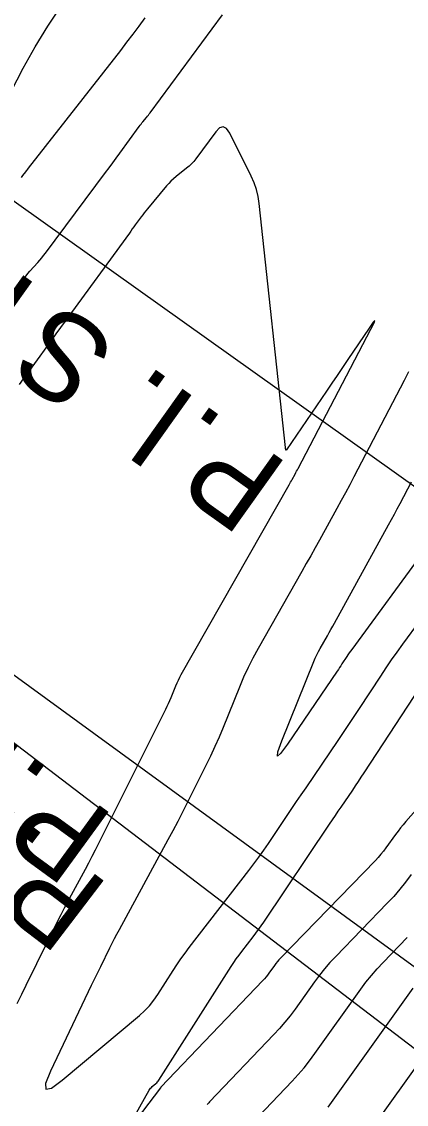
# Model space of a CAD drawing. Extents: x 658976 to 668726, y 639543 to 647196.
# Drawn here: x 662283.1 to 662318.2, y 643255.9 to 643354.6 of the extents above; entities that cross this region are included whole.
import ezdxf

# ---------------------------------------------------------------- set-up
doc = ezdxf.new("R2010")
doc.units = 0
for name, color, linetype in [('Ex_Major Contours', 7, 'Continuous'), ('Ex_Minor Contours', 7, 'Continuous'), ('R_Ramp 15 Degree_Min Ls', 7, 'Continuous'), ('R_Ramp 20 Degree Des Ls', 7, 'Continuous'), ('R_Ramp 20 Degree Des Ls Annot', 7, 'Continuous'), ('R_Ramp 20 Degree Existing Ramp', 7, 'Continuous'), ('R_Ramp 20 Degree_Min Ls', 7, 'Continuous')]:
    doc.layers.add(name, color=color, linetype=linetype)

msp = doc.modelspace()

# ---------------------------------------------------------------- linework, layer by layer
at = {"layer": 'Ex_Major Contours'}
msp.add_lwpolyline([(662313.616, 643251.676), (662322.842, 643264.539)], dxfattribs=at)
at = {"layer": 'Ex_Minor Contours'}
for points in [[(662278.362, 643340.953), (662283.243, 643350.349), (662283.768, 643351.327), (662284.316, 643352.292), (662284.889, 643353.243), (662285.486, 643354.179), (662288.426, 643358.663)], [(662276.675, 643322.61), (662283.15, 643330.989), (662283.318, 643331.203), (662283.49, 643331.413), (662283.666, 643331.62), (662283.845, 643331.824), (662284.572, 643332.632), (662284.752, 643332.836), (662284.926, 643333.044), (662285.096, 643333.256), (662285.261, 643333.472), (662290.743, 643340.824), (662291.07, 643341.264), (662291.396, 643341.705), (662291.72, 643342.148), (662292.043, 643342.591), (662293.819, 643345.04), (662293.898, 643345.146), (662293.978, 643345.252), (662294.061, 643345.355), (662294.145, 643345.458), (662294.484, 643345.865), (662294.569, 643345.967), (662294.651, 643346.07), (662294.732, 643346.175), (662294.812, 643346.281), (662301.411, 643355.208)], [(662294.322, 643354.939), (662293.774, 643354.189), (662293.219, 643353.445), (662292.657, 643352.706), (662292.089, 643351.972), (662283.692, 643341.23), (662283.626, 643341.146), (662283.561, 643341.061), (662283.497, 643340.976), (662283.433, 643340.891), (662283.177, 643340.548), (662283.113, 643340.464), (662283.046, 643340.38)], [(662282.685, 643265.049), (662283.096, 643265.892), (662283.51, 643266.734), (662286.395, 643272.576), (662286.694, 643273.173), (662286.998, 643273.767), (662287.309, 643274.358), (662287.625, 643274.946), (662288.9, 643277.292), (662289.217, 643277.88), (662289.528, 643278.471), (662289.834, 643279.064), (662290.135, 643279.66), (662296.245, 643291.903), (662296.371, 643292.162), (662296.491, 643292.423), (662296.607, 643292.686), (662296.718, 643292.952), (662297.149, 643294.019), (662297.261, 643294.283), (662297.382, 643294.544), (662297.511, 643294.8), (662297.649, 643295.053), (662307.471, 643312.341), (662307.542, 643312.465), (662307.611, 643312.589), (662307.681, 643312.713), (662307.75, 643312.838), (662308.025, 643313.337), (662308.093, 643313.462), (662308.161, 643313.587), (662308.228, 643313.713), (662308.294, 643313.839), (662314.931, 643326.546), (662315.222, 643327.128), (662315.292, 643327.339), (662315.14, 643327.177), (662314.768, 643326.644), (662312.836, 643323.766), (662312.352, 643323.047), (662311.866, 643322.33), (662311.379, 643321.613), (662310.889, 643320.898), (662307.224, 643315.555), (662307.213, 643315.54), (662307.195, 643315.514), (662307.191, 643315.511), (662307.189, 643315.51), (662307.188, 643315.512), (662307.187, 643315.517), (662307.186, 643315.543), (662307.186, 643315.549), (662307.185, 643315.555), (662307.184, 643315.562), (662307.182, 643315.568), (662307.154, 643315.669), (662307.149, 643315.688), (662307.145, 643315.707), (662307.142, 643315.727), (662307.139, 643315.746), (662304.757, 643338.007), (662304.659, 643338.656), (662304.504, 643339.289), (662304.293, 643339.905), (662304.026, 643340.505), (662302.063, 643344.436), (662301.778, 643344.853), (662301.471, 643345.011), (662301.141, 643344.909), (662300.788, 643344.547), (662298.97, 643342.088), (662298.781, 643341.849), (662298.577, 643341.624), (662298.359, 643341.413), (662298.126, 643341.216), (662297.166, 643340.456), (662296.932, 643340.26), (662296.708, 643340.054), (662296.496, 643339.836), (662296.294, 643339.606), (662294.556, 643337.525), (662294.41, 643337.348), (662294.268, 643337.168), (662294.128, 643336.985), (662293.992, 643336.801), (662293.452, 643336.057), (662293.317, 643335.871), (662293.182, 643335.685), (662293.047, 643335.499), (662292.912, 643335.313), (662287.062, 643327.282), (662286.641, 643326.704), (662286.22, 643326.125), (662285.799, 643325.547), (662285.378, 643324.968), (662283.61, 643322.537), (662283.233, 643322.016), (662282.856, 643321.495)], [(662318.372, 643322.644), (662317.965, 643321.86), (662313.38, 643313.082), (662312.998, 643312.355), (662312.612, 643311.631), (662312.222, 643310.909), (662311.828, 643310.189), (662310.243, 643307.313), (662309.846, 643306.595), (662309.446, 643305.878), (662309.044, 643305.162), (662308.64, 643304.448), (662304.64, 643297.409), (662304.172, 643296.551), (662303.733, 643295.68), (662303.322, 643294.795), (662302.941, 643293.895), (662301.455, 643290.221), (662301.089, 643289.342), (662300.707, 643288.472), (662300.307, 643287.609), (662299.891, 643286.753), (662298.191, 643283.347), (662297.762, 643282.498), (662297.326, 643281.652), (662296.883, 643280.81), (662296.432, 643279.972), (662291.969, 643271.764), (662291.746, 643271.349), (662291.527, 643270.932), (662291.312, 643270.512), (662291.101, 643270.091), (662290.266, 643268.4), (662290.058, 643267.977), (662289.852, 643267.554), (662289.647, 643267.129), (662289.443, 643266.704), (662285.723, 643258.892), (662285.274, 643257.756), (662285.304, 643257.239), (662285.812, 643257.34), (662286.799, 643258.058), (662293.827, 643263.948), (662294.303, 643264.379), (662294.742, 643264.842), (662295.145, 643265.338), (662295.51, 643265.867), (662296.896, 643268.046), (662297.249, 643268.587), (662297.613, 643269.119), (662297.99, 643269.643), (662298.379, 643270.158), (662303.806, 643277.17), (662304.269, 643277.779), (662304.722, 643278.396), (662305.165, 643279.02), (662305.597, 643279.651), (662307.304, 643282.192), (662307.731, 643282.827), (662308.16, 643283.461), (662308.589, 643284.094), (662309.019, 643284.727), (662311.949, 643289.03), (662312.443, 643289.76), (662312.934, 643290.492), (662313.421, 643291.226), (662313.904, 643291.963), (662315.83, 643294.914), (662316.316, 643295.649), (662316.812, 643296.376), (662317.318, 643297.097), (662317.834, 643297.811), (662321.052, 643302.202)], [(662319.904, 643306.509), (662313.184, 643297.34), (662313.067, 643297.178), (662312.953, 643297.015), (662312.841, 643296.851), (662312.731, 643296.685), (662312.296, 643296.018), (662312.186, 643295.851), (662312.076, 643295.685), (662311.966, 643295.52), (662311.854, 643295.355), (662307.327, 643288.707), (662306.7, 643287.853), (662306.403, 643287.615), (662306.436, 643287.994), (662306.798, 643288.99), (662309.736, 643296.252), (662309.865, 643296.556), (662310.003, 643296.855), (662310.152, 643297.149), (662310.31, 643297.439), (662310.963, 643298.588), (662311.125, 643298.875), (662311.287, 643299.163), (662311.448, 643299.452), (662311.608, 643299.741), (662316.54, 643308.69), (662316.808, 643309.179), (662317.073, 643309.67), (662317.335, 643310.162), (662317.595, 643310.655), (662318.627, 643312.633)], [(662292.43, 643253.067), (662294.731, 643257.146), (662294.788, 643257.236), (662294.852, 643257.321), (662294.923, 643257.399), (662295.001, 643257.471), (662295.331, 643257.747), (662295.41, 643257.819), (662295.483, 643257.896), (662295.55, 643257.978), (662295.611, 643258.066), (662302.198, 643268.423), (662302.427, 643268.774), (662302.663, 643269.119), (662302.908, 643269.459), (662303.16, 643269.793), (662304.186, 643271.118), (662304.439, 643271.452), (662304.687, 643271.789), (662304.93, 643272.131), (662305.166, 643272.477), (662311.17, 643281.411), (662311.432, 643281.8), (662311.694, 643282.188), (662311.957, 643282.576), (662312.221, 643282.964), (662313.276, 643284.514), (662313.539, 643284.902), (662313.8, 643285.292), (662314.059, 643285.682), (662314.317, 643286.074), (662320.025, 643294.824)], [(662326.14, 643290.735), (662318.117, 643281.634), (662317.873, 643281.35), (662317.636, 643281.06), (662317.406, 643280.765), (662317.183, 643280.464), (662316.305, 643279.248), (662316.08, 643278.948), (662315.845, 643278.658), (662315.6, 643278.375), (662315.344, 643278.102), (662306.7, 643269.191), (662306.551, 643269.032), (662306.409, 643268.868), (662306.273, 643268.698), (662306.143, 643268.524), (662305.637, 643267.814), (662305.507, 643267.639), (662305.372, 643267.469), (662305.23, 643267.304), (662305.083, 643267.144), (662295.787, 643257.415), (662295.783, 643257.411), (662295.779, 643257.407), (662295.776, 643257.402), (662295.773, 643257.397), (662295.761, 643257.378), (662295.755, 643257.368), (662295.748, 643257.359), (662292.466, 643253.043)], [(662318.607, 643276.799), (662318.098, 643276.12), (662317.565, 643275.461), (662317.009, 643274.821), (662316.43, 643274.202), (662311.722, 643269.349), (662311.204, 643268.794), (662310.707, 643268.221), (662310.233, 643267.63), (662309.781, 643267.02), (662308.015, 643264.545), (662307.563, 643263.935), (662307.091, 643263.342), (662306.597, 643262.766), (662306.082, 643262.208), (662300.217, 643256.07), (662300.146, 643255.992), (662300.079, 643255.91), (662300.017, 643255.825)], [(662304.647, 643254.724), (662307.751, 643257.973), (662308.305, 643258.574), (662308.836, 643259.193), (662309.344, 643259.831), (662309.831, 643260.487), (662314.007, 643266.343), (662314.48, 643266.981), (662314.977, 643267.599), (662315.496, 643268.198), (662316.038, 643268.779), (662318.252, 643271.061)], [(662311.045, 643255.586), (662318.8, 643266.459)]]:
    msp.add_lwpolyline(points, dxfattribs=at)
at = {"layer": 'R_Ramp 15 Degree_Min Ls'}
msp.add_lwpolyline([(662366.831, 643224.338), (662287.339, 643285.01), (662207.847, 643345.681)], dxfattribs=at)
for radius in [1132.416, 1138.416, 1145.916, 1153.416, 1157.416]:
    msp.add_arc((661447.486, 643926.022), radius, 314.880047, 330.415092, dxfattribs=at)
at = {"layer": 'R_Ramp 20 Degree Des Ls'}
for centre, radius, start, end in [((661447.452, 643932.983), 1138.416, 318.658885, 330.415092), ((661435.595, 643848.779), 1070.384, 322.457729, 328.965173), ((661435.595, 643848.779), 1071.384, 322.457729, 328.96138), ((661435.595, 643848.779), 1072.384, 322.457729, 328.957595)]:
    msp.add_arc(centre, radius, start, end, dxfattribs=at)
at = {"layer": 'R_Ramp 20 Degree Des Ls Annot'}
msp.add_lwpolyline([(662385.704, 643264.603), (662222.81, 643380.644)], dxfattribs=at)
msp.add_arc((661447.452, 643932.983), 1145.916, 318.655361, 330.415092, dxfattribs=at)
at = {"layer": 'R_Ramp 20 Degree Existing Ramp'}
msp.add_lwpolyline([(662370.487, 643230.776), (662289.681, 643289.686), (662208.874, 643348.595)], dxfattribs=at)
msp.add_lwpolyline([(662370.487, 643230.776), (662289.681, 643289.686), (662208.874, 643348.595)], dxfattribs=at)
for centre, radius, start, end in [((661438.509, 643910.207), 1145.916, 317.399331, 330.415092), ((661427.912, 643896.112), 1104.263, 318.305917, 329.795162), ((661427.912, 643896.112), 1114.263, 318.305917, 329.784659), ((661427.912, 643896.112), 1108.263, 318.306735, 329.532402), ((661427.912, 643896.112), 1109.263, 318.305917, 329.531584), ((661427.912, 643896.112), 1110.263, 318.305101, 329.530768), ((661485.38, 643969.654), 1129.161, 313.566417, 322.292084), ((661485.38, 643969.654), 1135.148, 313.586661, 322.312328), ((661391.672, 643850.733), 1161.607, 321.125194, 329.850861), ((661391.672, 643850.733), 1165.599, 321.112417, 329.838084)]:
    msp.add_arc(centre, radius, start, end, dxfattribs=at)
at = {"layer": 'R_Ramp 20 Degree_Min Ls'}
for radius in [1132.416, 1138.416]:
    msp.add_arc((661433.528, 643891.515), radius, 316.223981, 330.415092, dxfattribs=at)

# ---------------------------------------------------------------- texts
at = {"layer": 'R_Ramp 15 Degree_Min Ls'}
msp.add_text('P.I. STA. 182+49.60', height=8, rotation=142.64757, dxfattribs=at).set_placement((662291.26, 643275.727))
at = {"layer": 'R_Ramp 20 Degree Des Ls Annot'}
msp.add_text('P.I. STA. 182+92.94', height=8, rotation=144.53523, dxfattribs=at).set_placement((662307.609, 643314.097))
at = {"layer": 'R_Ramp 20 Degree Existing Ramp'}
msp.add_text('P.I. STA. 182+56.21', height=8, rotation=143.90721, dxfattribs=at).set_placement((662291.718, 643282.013))
msp.add_text('P.I. STA. 182+56.21', height=8, rotation=143.90721, dxfattribs=at).set_placement((662291.718, 643282.013))

doc.saveas('drawing.dxf')
